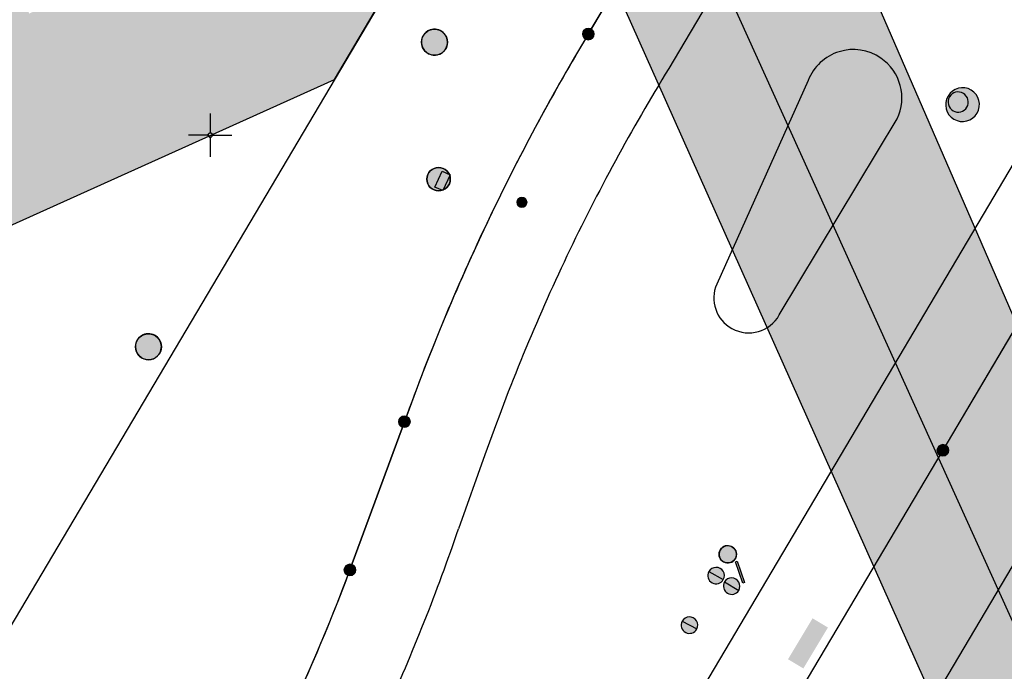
# Model space of a CAD drawing. Header units: metres. Extents: x 2695560 to 2696939, y 1260491 to 1262050.
# Tile 897 of 1005: x 2696420 to 2696449, y 1261759 to 1261778. Entities that reach past the tile are written whole.
import ezdxf

# ---------------------------------------------------------------- set-up
doc = ezdxf.new("R2010")
doc.units = ezdxf.units.M
doc.linetypes.add('AUSGEZOGEN', pattern=[0])
for name, color, linetype in [('XR$1$AV_Flächen (EO)', 7, 'AUSGEZOGEN'), ('XR$1$AV_Gebäudeflächen ut.', 7, 'AUSGEZOGEN'), ('XR$1$AV_Grenzpunkte', 7, 'AUSGEZOGEN'), ('XR$1$AV_Koordinatennetzpunkte', 7, 'AUSGEZOGEN'), ('XR$1$AV_Linien (BB)', 7, 'AUSGEZOGEN'), ('XR$1$AV_Linien (EO)', 7, 'AUSGEZOGEN'), ('XR$1$AW_LK_Schachtdeckel', 24, 'AUSGEZOGEN'), ('XR$1$EW_LK_Bauwerk', 1, 'AUSGEZOGEN'), ('XR$1$EW_LK_Knoten', 1, 'AUSGEZOGEN'), ('XR$1$Liegenschaftsgrenzen', 7, 'AUSGEZOGEN'), ('XR$1$PFAV', 255, 'AUSGEZOGEN'), ('XR$1$PFAW', 255, 'AUSGEZOGEN'), ('XR$1$PFEW', 255, 'AUSGEZOGEN'), ('XR$1$PFWA', 255, 'AUSGEZOGEN'), ('XR$1$RAEW', 8, 'AUSGEZOGEN'), ('XR$1$RP_Abstandslinie', 7, 'AUSGEZOGEN'), ('XR$1$WA_LK_Absperrarmatur', 171, 'AUSGEZOGEN'), ('XR$1$WA_LK_Rohrleitungsteil', 171, 'AUSGEZOGEN')]:
    doc.layers.add(name, color=color, linetype=linetype)

# ---------------------------------------------------------------- blocks, each defined once
blk = doc.blocks.new('COMPLEXOBJECT_710')
at = {"layer": 'XR$1$AV_Linien (BB)', "color": 7, "linetype": 'AUSGEZOGEN', "transparency": 33554687}
for p, q in [((6442.252, 11776.574), (6439.612, 11770.703)), ((6441.417, 11769.811), (6444.818, 11775.465))]:
    blk.add_line(p, q, dxfattribs=at)
for centre, radius, start, end in [((6443.557, 11776.071), 1.398, 55.5774, 158.8969), ((6443.557, 11776.07), 1.398, 334.3617, 55.6187), ((6440.537, 11770.302), 1.008, 156.5847, 241.1139), ((6440.537, 11770.301), 1.007, 241.0615, 330.8625)]:
    blk.add_arc(centre, radius, start, end, dxfattribs=at)
blk = doc.blocks.new('COMPLEXOBJECT_712')
at = {"layer": 'XR$1$AV_Linien (BB)', "color": 7, "linetype": 'AUSGEZOGEN', "transparency": 33554687}
blk.add_line((6430.603, 11766.732), (6429.029, 11762.455), dxfattribs=at)
blk.add_lwpolyline([(6465.172, 11827.303), (6464.345, 11825.907), (6435.908, 11777.913)], dxfattribs=at)
for centre, radius, start, end in [((6490.004, 11745.378), 63.126, 148.97578, 154.27784), ((6489.499, 11745.625), 62.564, 154.28142, 160.28375), ((6378.657, 11781.157), 53.732, 334.778, 339.6317)]:
    blk.add_arc(centre, radius, start, end, dxfattribs=at)
blk = doc.blocks.new('COMPLEXOBJECT_797')
at = {"layer": 'XR$1$AV_Linien (BB)', "color": 7, "linetype": 'AUSGEZOGEN', "transparency": 33554687}
blk.add_lwpolyline([(6355.414, 11617.193), (6377.371, 11654.569), (6396.77, 11687.221), (6423.868, 11733.16), (6471.337, 11813.265)], dxfattribs=at)
blk = doc.blocks.new('COMPLEXOBJECT_803')
at = {"layer": 'XR$1$AV_Linien (BB)', "color": 7, "linetype": 'AUSGEZOGEN', "transparency": 33554687}
blk.add_line((6432.926, 11765.772), (6432.161, 11763.644), dxfattribs=at)
blk.add_lwpolyline([(6466.602, 11824.784), (6466.439, 11824.509), (6438.228, 11776.92)], dxfattribs=at)
for centre, radius, start, end in [((6487.657, 11746.579), 57.998, 148.45754, 154.53856), ((6487.633, 11746.584), 57.974, 154.53244, 160.67215), ((6380.199, 11781.18), 54.841, 335.3686, 341.352)]:
    blk.add_arc(centre, radius, start, end, dxfattribs=at)
blk = doc.blocks.new('COMPLEXOBJECT_834')
at = {"layer": 'XR$1$AV_Flächen (EO)', "color": 7, "linetype": 'AUSGEZOGEN', "transparency": 33554687}
blk.add_lwpolyline([(6455.444, 11762.103), (6452.157, 11760.606), (6442.354, 11783.16), (6438.167, 11792.792), (6457.503, 11825.435), (6448.144, 11846.186), (6450.579, 11853.645), (6447.047, 11861.434), (6445.202, 11865.503), (6442.547, 11866.748), (6439.353, 11865.198), (6439.101, 11865.075), (6438.738, 11865.824)], dxfattribs=at)
blk = doc.blocks.new('COMPLEXOBJECT_1244')
at = {"layer": 'XR$1$Liegenschaftsgrenzen', "color": 7, "linetype": 'AUSGEZOGEN', "transparency": 33554687}
blk.add_lwpolyline([(6473.637, 11812.402), (6446.14, 11765.91), (6414.59, 11712.76), (6385.75, 11664.13), (6360.446, 11621.54)], dxfattribs=at)
blk = doc.blocks.new('COMPLEXOBJECT_1417')
at = {"layer": 'XR$1$Liegenschaftsgrenzen', "color": 7, "linetype": 'AUSGEZOGEN', "transparency": 33554687}
for p, q in [((6435.908, 11777.913), (6465.172, 11827.303)), ((6429.029, 11762.455), (6430.603, 11766.732))]:
    blk.add_line(p, q, dxfattribs=at)
for centre, radius, start, end in [((6489.689, 11745.547), 62.769, 148.95977, 160.27477), ((6378.943, 11781.037), 53.422, 328.6238, 339.6447)]:
    blk.add_arc(centre, radius, start, end, dxfattribs=at)
blk = doc.blocks.new('BAV15')
at = {"layer": 'XR$1$PFAV', "transparency": 33554687}
blk.add_hatch(color=7, dxfattribs=at).paths.add_polyline_path([(0.5, 0), (0.49, 0.101), (0.459, 0.197), (0.41, 0.286), (0.344, 0.362), (0.264, 0.424), (0.174, 0.469), (0.076, 0.494), (-0.025, 0.499), (-0.125, 0.484), (-0.22, 0.449), (-0.306, 0.395), (-0.379, 0.326), (-0.437, 0.243), (-0.477, 0.15), (-0.497, 0.051), (-0.497, -0.051), (-0.477, -0.15), (-0.437, -0.243), (-0.379, -0.326), (-0.306, -0.395), (-0.22, -0.449), (-0.125, -0.484), (-0.025, -0.499), (0.076, -0.494), (0.174, -0.469), (0.264, -0.424), (0.344, -0.362), (0.41, -0.286), (0.459, -0.197), (0.49, -0.101)])
at = {"color": 7, "transparency": 33554687}
for start, end in [(90, 270), (270, 90)]:
    blk.add_arc((0, 0), 0.5, start, end, dxfattribs=at)
at = {"layer": 'XR$1$PFAV', "transparency": 33554687}
blk.add_circle((0, 0), 0.5, dxfattribs=at)
blk = doc.blocks.new('BAV2041')
at = {"color": 7, "transparency": 33554687}
for p, q in [((0, 0.5), (0, 0.05)), ((-0.05, 0), (-0.5, 0)), ((0.05, 0), (0.5, 0)), ((0, -0.05), (0, -0.5))]:
    blk.add_line(p, q, dxfattribs=at)
blk.add_circle((0, 0), 0.05, dxfattribs=at)
for start, end in [(90, 270), (270, 90)]:
    blk.add_arc((0, 0), 0.05, start, end, dxfattribs=at)
blk = doc.blocks.new('BAW2082')
at = {"layer": 'XR$1$PFAW', "transparency": 33554687}
blk.add_hatch(color=7, dxfattribs=at).paths.add_polyline_path([(0.509, -0.003), (0.499, 0.098), (0.469, 0.194), (0.42, 0.283), (0.354, 0.359), (0.274, 0.421), (0.183, 0.466), (0.085, 0.491), (-0.016, 0.496), (-0.116, 0.481), (-0.211, 0.446), (-0.297, 0.392), (-0.37, 0.323), (-0.428, 0.24), (-0.468, 0.147), (-0.488, 0.047), (-0.488, -0.054), (-0.468, -0.153), (-0.428, -0.246), (-0.37, -0.329), (-0.297, -0.398), (-0.211, -0.452), (-0.116, -0.487), (-0.016, -0.502), (0.085, -0.497), (0.183, -0.472), (0.274, -0.427), (0.354, -0.366), (0.42, -0.289), (0.469, -0.2), (0.499, -0.104)])
at = {"transparency": 33554687}
for start, end in [(91.1948, 268.8052), (268.8052, 91.1948)]:
    blk.add_arc((0.01, 0), 0.5, start, end, dxfattribs=at)
at = {"layer": 'XR$1$PFAW', "transparency": 33554687}
blk.add_circle((0.009, -0.003), 0.5, dxfattribs=at)
blk = doc.blocks.new('BAW2085')
at = {"layer": 'XR$1$PFAW', "transparency": 33554687}
h = blk.add_hatch(color=7, dxfattribs=at)
h.paths.add_polyline_path([(0.15, 0.501), (0.099, 0.498), (0.049, 0.491), (0, 0.478), (-0.047, 0.46), (-0.093, 0.438), (-0.136, 0.411), (-0.176, 0.38), (-0.212, 0.345), (-0.245, 0.307), (-0.274, 0.265), (-0.299, 0.221), (-0.319, 0.174), (-0.334, 0.126), (-0.344, 0.076), (-0.349, 0.026), (-0.349, -0.025), (-0.344, -0.075), (-0.334, -0.125), (-0.319, -0.173), (-0.299, -0.219), (-0.274, -0.264), (-0.245, -0.305), (-0.212, -0.344), (-0.176, -0.379), (-0.136, -0.41), (-0.093, -0.436), (-0.047, -0.459), (0, -0.476), (0.049, -0.489), (0.099, -0.497), (0.15, -0.499), (0.201, -0.497), (0.251, -0.489), (0.3, -0.476), (0.347, -0.459), (0.393, -0.436), (0.436, -0.41), (0.476, -0.379), (0.512, -0.344), (0.545, -0.305), (0.574, -0.264), (0.599, -0.219), (0.619, -0.173), (0.634, -0.125), (0.644, -0.075), (0.649, -0.025), (0.649, 0.026), (0.644, 0.076), (0.634, 0.126), (0.619, 0.174), (0.599, 0.221), (0.574, 0.265), (0.545, 0.307), (0.512, 0.345), (0.476, 0.38), (0.436, 0.411), (0.393, 0.438), (0.347, 0.46), (0.3, 0.478), (0.251, 0.491), (0.201, 0.498)])
h.paths.add_polyline_path([(0.03, -0.298), (0, -0.3), (-0.03, -0.298), (-0.06, -0.294), (-0.09, -0.286), (-0.118, -0.276), (-0.146, -0.262), (-0.171, -0.246), (-0.195, -0.228), (-0.217, -0.207), (-0.237, -0.184), (-0.255, -0.159), (-0.269, -0.132), (-0.281, -0.104), (-0.29, -0.075), (-0.297, -0.045), (-0.3, -0.015), (-0.3, 0.015), (-0.297, 0.045), (-0.29, 0.075), (-0.281, 0.104), (-0.269, 0.132), (-0.255, 0.159), (-0.237, 0.184), (-0.217, 0.207), (-0.195, 0.228), (-0.171, 0.246), (-0.146, 0.262), (-0.118, 0.276), (-0.09, 0.286), (-0.06, 0.294), (-0.03, 0.298), (0, 0.3), (0.03, 0.298), (0.06, 0.294), (0.09, 0.286), (0.118, 0.276), (0.146, 0.262), (0.171, 0.246), (0.195, 0.228), (0.217, 0.207), (0.237, 0.184), (0.255, 0.159), (0.269, 0.132), (0.281, 0.104), (0.29, 0.075), (0.297, 0.045), (0.3, 0.015), (0.3, -0.015), (0.297, -0.045), (0.29, -0.075), (0.281, -0.104), (0.269, -0.132), (0.255, -0.159), (0.237, -0.184), (0.217, -0.207), (0.195, -0.228), (0.171, -0.246), (0.146, -0.262), (0.118, -0.276), (0.09, -0.286), (0.06, -0.294)], flags=16)
blk.add_hatch(color=7, dxfattribs=at).paths.add_polyline_path([(0, 0.3), (-0.03, 0.298), (-0.06, 0.294), (-0.09, 0.286), (-0.118, 0.276), (-0.146, 0.262), (-0.171, 0.246), (-0.195, 0.228), (-0.217, 0.207), (-0.237, 0.184), (-0.255, 0.159), (-0.269, 0.132), (-0.281, 0.104), (-0.29, 0.075), (-0.297, 0.045), (-0.3, 0.015), (-0.3, -0.015), (-0.297, -0.045), (-0.29, -0.075), (-0.281, -0.104), (-0.269, -0.132), (-0.255, -0.159), (-0.237, -0.184), (-0.217, -0.207), (-0.195, -0.228), (-0.171, -0.246), (-0.146, -0.262), (-0.118, -0.276), (-0.09, -0.286), (-0.06, -0.294), (-0.03, -0.298), (0, -0.3), (0.03, -0.298), (0.06, -0.294), (0.09, -0.286), (0.118, -0.276), (0.146, -0.262), (0.171, -0.246), (0.195, -0.228), (0.217, -0.207), (0.237, -0.184), (0.255, -0.159), (0.269, -0.132), (0.281, -0.104), (0.29, -0.075), (0.297, -0.045), (0.3, -0.015), (0.3, 0.015), (0.297, 0.045), (0.29, 0.075), (0.281, 0.104), (0.269, 0.132), (0.255, 0.159), (0.237, 0.184), (0.217, 0.207), (0.195, 0.228), (0.171, 0.246), (0.146, 0.262), (0.118, 0.276), (0.09, 0.286), (0.06, 0.294), (0.03, 0.298)])
at = {"transparency": 33554687}
for centre, radius, start, end in [((0.15, 0.001), 0.5, 90, 270), ((0, 0), 0.3, 90, 270), ((0, 0), 0.3, 270, 90), ((0.15, 0.001), 0.5, 270, 90)]:
    blk.add_arc(centre, radius, start, end, dxfattribs=at)
blk = doc.blocks.new('BWA2013')
at = {"true_color": 0x000000, "transparency": 33554687}
blk.add_hatch(color=18, dxfattribs=at).paths.add_polyline_path([(-0.291, -0.409), (0.352, 0.357), (0.291, 0.409), (-0.352, -0.357)])
at = {"transparency": 33554687}
blk.add_lwpolyline([(-0.291, -0.409), (-0.352, -0.357), (0.291, 0.409), (0.352, 0.357), (-0.291, -0.409)], close=True, dxfattribs=at)
blk = doc.blocks.new('BWA965')
at = {"layer": 'XR$1$PFWA', "transparency": 33554687}
blk.add_hatch(color=7, dxfattribs=at).paths.add_polyline_path([(0, 0.5), (-0.051, 0.497), (-0.101, 0.49), (-0.15, 0.477), (-0.197, 0.459), (-0.243, 0.437), (-0.286, 0.41), (-0.326, 0.379), (-0.362, 0.344), (-0.395, 0.306), (-0.424, 0.264), (-0.449, 0.22), (-0.469, 0.174), (-0.484, 0.125), (-0.494, 0.076), (-0.499, 0.025), (-0.499, -0.025), (-0.494, -0.076), (-0.484, -0.125), (-0.469, -0.174), (-0.449, -0.22), (-0.424, -0.264), (-0.395, -0.306), (-0.362, -0.344), (-0.326, -0.379), (-0.286, -0.41), (-0.243, -0.437), (-0.197, -0.459), (-0.15, -0.477), (-0.101, -0.49), (-0.051, -0.497), (0, -0.5), (0.051, -0.497), (0.101, -0.49), (0.15, -0.477), (0.197, -0.459), (0.243, -0.437), (0.286, -0.41), (0.326, -0.379), (0.362, -0.344), (0.395, -0.306), (0.424, -0.264), (0.449, -0.22), (0.469, -0.174), (0.484, -0.125), (0.494, -0.076), (0.499, -0.025), (0.499, 0.025), (0.494, 0.076), (0.484, 0.125), (0.469, 0.174), (0.449, 0.22), (0.424, 0.264), (0.395, 0.306), (0.362, 0.344), (0.326, 0.379), (0.286, 0.41), (0.243, 0.437), (0.197, 0.459), (0.15, 0.477), (0.101, 0.49), (0.051, 0.497)])
at = {"transparency": 33554687}
blk.add_line((0, 0.5), (0, -0.5), dxfattribs=at)
for start, end in [(90, 270), (270, 90)]:
    blk.add_arc((0, 0), 0.5, start, end, dxfattribs=at)
blk = doc.blocks.new('BWA2008')
at = {"layer": 'XR$1$PFWA', "transparency": 33554687}
blk.add_hatch(color=7, dxfattribs=at).paths.add_polyline_path([(0.5, 0.5), (0.49, 0.601), (0.459, 0.697), (0.41, 0.786), (0.344, 0.862), (0.264, 0.924), (0.174, 0.969), (0.076, 0.994), (-0.025, 0.999), (-0.125, 0.984), (-0.22, 0.949), (-0.306, 0.895), (-0.379, 0.826), (-0.437, 0.743), (-0.477, 0.65), (-0.497, 0.551), (-0.497, 0.449), (-0.477, 0.35), (-0.437, 0.257), (-0.379, 0.174), (-0.306, 0.105), (-0.22, 0.051), (-0.125, 0.016), (-0.025, 0.001), (0.076, 0.006), (0.174, 0.031), (0.264, 0.076), (0.344, 0.138), (0.41, 0.214), (0.459, 0.303), (0.49, 0.399)])
at = {"transparency": 33554687}
for start, end in [(90, 180), (0, 90), (180, 270), (270, 0)]:
    blk.add_arc((0, 0.5), 0.5, start, end, dxfattribs=at)
at = {"layer": 'XR$1$PFWA', "transparency": 33554687}
blk.add_circle((0, 0.5), 0.5, dxfattribs=at)
blk = doc.blocks.new('BEWLP2597')
at = {"layer": 'XR$1$PFEW', "transparency": 33554687}
blk.add_hatch(color=7, dxfattribs=at).paths.add_polyline_path([(-0.5, 0), (-0.497, -0.051), (-0.49, -0.101), (-0.477, -0.15), (-0.459, -0.197), (-0.437, -0.243), (-0.41, -0.286), (-0.379, -0.326), (-0.344, -0.362), (-0.306, -0.395), (-0.264, -0.424), (-0.22, -0.449), (-0.174, -0.469), (-0.125, -0.484), (-0.076, -0.494), (-0.025, -0.499), (0.025, -0.499), (0.076, -0.494), (0.125, -0.484), (0.174, -0.469), (0.22, -0.449), (0.264, -0.424), (0.306, -0.395), (0.344, -0.362), (0.379, -0.326), (0.41, -0.286), (0.437, -0.243), (0.459, -0.197), (0.477, -0.15), (0.49, -0.101), (0.497, -0.051), (0.5, 0), (0.497, 0.051), (0.49, 0.101), (0.477, 0.15), (0.459, 0.197), (0.437, 0.243), (0.41, 0.286), (0.379, 0.326), (0.344, 0.362), (0.306, 0.395), (0.264, 0.424), (0.22, 0.449), (0.174, 0.469), (0.125, 0.484), (0.076, 0.494), (0.025, 0.499), (-0.025, 0.499), (-0.076, 0.494), (-0.125, 0.484), (-0.174, 0.469), (-0.22, 0.449), (-0.264, 0.424), (-0.306, 0.395), (-0.344, 0.362), (-0.379, 0.326), (-0.41, 0.286), (-0.437, 0.243), (-0.459, 0.197), (-0.477, 0.15), (-0.49, 0.101), (-0.497, 0.051)])
at = {"color": 1, "transparency": 33554687}
for start, end in [(90, 180), (0, 90), (180, 270), (270, 0)]:
    blk.add_arc((0, 0), 0.5, start, end, dxfattribs=at)
at = {"layer": 'XR$1$PFEW', "transparency": 33554687}
blk.add_circle((0, 0), 0.5, dxfattribs=at)
blk = doc.blocks.new('BEWLP2514')
at = {"layer": 'XR$1$PFEW', "transparency": 33554687}
blk.add_hatch(color=7, dxfattribs=at).paths.add_polyline_path([(0.5, 0), (-0.5, 0), (-0.5, -0.5), (0.5, -0.5)])
at = {"color": 1, "transparency": 33554687}
blk.add_lwpolyline([(-0.5, 0), (0.5, 0), (0.5, -0.5), (-0.5, -0.5), (-0.5, 0)], close=True, dxfattribs=at)
at = {"layer": 'XR$1$PFEW', "transparency": 33554687}
for p, q in [((-0.5, -0.5), (-0.5, 0)), ((-0.5, 0), (0.5, 0)), ((0.5, 0), (0.5, -0.5)), ((0.5, -0.5), (-0.5, -0.5))]:
    blk.add_line(p, q, dxfattribs=at)
blk = doc.blocks.new('BEW957')
at = {"layer": 'XR$1$RAEW', "transparency": 33554687}
blk.add_hatch(color=1, dxfattribs=at).paths.add_polyline_path([(-0.5, 0), (-0.5, -0.05), (-0.49, -0.1), (-0.48, -0.15), (-0.46, -0.2), (-0.44, -0.24), (-0.41, -0.29), (-0.38, -0.33), (-0.34, -0.36), (-0.31, -0.4), (-0.26, -0.42), (-0.22, -0.45), (-0.17, -0.47), (-0.13, -0.48), (-0.08, -0.49), (-0.03, -0.5), (0.03, -0.5), (0.08, -0.49), (0.13, -0.48), (0.17, -0.47), (0.22, -0.45), (0.26, -0.42), (0.31, -0.4), (0.34, -0.36), (0.38, -0.33), (0.41, -0.29), (0.44, -0.24), (0.46, -0.2), (0.48, -0.15), (0.49, -0.1), (0.5, -0.05), (0.5, 0), (0.5, 0.05), (0.49, 0.1), (0.48, 0.15), (0.46, 0.2), (0.44, 0.24), (0.41, 0.29), (0.38, 0.33), (0.34, 0.36), (0.31, 0.4), (0.26, 0.42), (0.22, 0.45), (0.17, 0.47), (0.13, 0.48), (0.08, 0.49), (0.03, 0.5), (-0.03, 0.5), (-0.08, 0.49), (-0.13, 0.48), (-0.17, 0.47), (-0.22, 0.45), (-0.26, 0.42), (-0.31, 0.4), (-0.34, 0.36), (-0.38, 0.33), (-0.41, 0.29), (-0.44, 0.24), (-0.46, 0.2), (-0.48, 0.15), (-0.49, 0.1), (-0.5, 0.05)])
at = {"color": 1, "transparency": 33554687}
for start, end in [(90, 180), (180, 270), (0, 90), (270, 0)]:
    blk.add_arc((0, 0), 0.5, start, end, dxfattribs=at)
at = {"layer": 'XR$1$RAEW', "color": 1, "transparency": 33554687}
blk.add_circle((0, 0), 0.5, dxfattribs=at)

msp = doc.modelspace()

# ---------------------------------------------------------------- hatches: boundary and pattern name
at = {"transparency": 33554687}
for points in [[(2696445.081, 1261770.169), (2696445.566, 1261769.878), (2696446.211, 1261770.953), (2696445.726, 1261771.244)], [(2696447.104, 1261767.013), (2696447.559, 1261766.767), (2696448.212, 1261767.979), (2696447.757, 1261768.225)], [(2696442.64, 1261759.69), (2696443.083, 1261759.424), (2696443.792, 1261760.604), (2696443.349, 1261760.87)]]:
    msp.add_hatch(color=7, dxfattribs=at).paths.add_polyline_path(points)
at = {"layer": 'XR$1$AV_Gebäudeflächen ut.', "true_color": 0xf5f5f5, "transparency": 33554687}
msp.add_hatch(color=7, dxfattribs=at).paths.add_polyline_path([(2696459.927, 1261714.606), (2696473.791, 1261720.902), (2696475.72, 1261716.655), (2696476.64, 1261717.073), (2696476.501, 1261717.38), (2696476.592, 1261717.421), (2696475.121, 1261720.664), (2696465.308, 1261742.389), (2696456.414, 1261761.913), (2696453.127, 1261760.416), (2696443.324, 1261782.97), (2696439.137, 1261792.602), (2696458.473, 1261825.245), (2696449.114, 1261845.996), (2696451.549, 1261853.455), (2696448.017, 1261861.244), (2696446.172, 1261865.313), (2696443.517, 1261866.558), (2696440.323, 1261865.008), (2696440.071, 1261864.885), (2696439.708, 1261865.634), (2696439.232, 1261866.581), (2696438.684, 1261867.488), (2696438.066, 1261868.349), (2696437.383, 1261869.158), (2696436.639, 1261869.912), (2696435.837, 1261870.605), (2696434.984, 1261871.234), (2696434.084, 1261871.793), (2696433.143, 1261872.28), (2696432.167, 1261872.692), (2696431.161, 1261873.026), (2696430.132, 1261873.28), (2696429.087, 1261873.453), (2696428.031, 1261873.543), (2696426.972, 1261873.551), (2696425.915, 1261873.475), (2696424.867, 1261873.316), (2696423.835, 1261873.076), (2696422.825, 1261872.756), (2696421.843, 1261872.358), (2696420.895, 1261871.884), (2696419.988, 1261871.337), (2696419.126, 1261870.72), (2696418.315, 1261870.038), (2696417.56, 1261869.295), (2696416.866, 1261868.494), (2696416.236, 1261867.642), (2696415.675, 1261866.743), (2696415.187, 1261865.803), (2696414.774, 1261864.827), (2696414.438, 1261863.822), (2696414.355, 1261863.524), (2696414.279, 1261863.225), (2696414.21, 1261862.924), (2696414.148, 1261862.621), (2696414.092, 1261862.318), (2696414.044, 1261862.012), (2696414.003, 1261861.706), (2696413.968, 1261861.399), (2696413.941, 1261861.092), (2696413.921, 1261860.783), (2696413.907, 1261860.475), (2696413.901, 1261860.166), (2696413.902, 1261859.857), (2696413.91, 1261859.548), (2696413.925, 1261859.24), (2696413.947, 1261858.932), (2696413.976, 1261858.624), (2696414.012, 1261858.317), (2696414.055, 1261858.011), (2696414.105, 1261857.707), (2696414.162, 1261857.403), (2696414.226, 1261857.101), (2696414.297, 1261856.8), (2696414.375, 1261856.501), (2696414.459, 1261856.204), (2696414.551, 1261855.909), (2696414.649, 1261855.616), (2696414.753, 1261855.325), (2696414.865, 1261855.037), (2696414.983, 1261854.752), (2696415.107, 1261854.469), (2696396.462, 1261846.055), (2696387.97, 1261826.75), (2696384.844, 1261819.635), (2696386.443, 1261816.1), (2696386.6, 1261815.754), (2696386.946, 1261815.911), (2696386.789, 1261816.257), (2696387.017, 1261816.361), (2696387.059, 1261816.27), (2696388.518, 1261816.932), (2696388.476, 1261817.023), (2696388.704, 1261817.127), (2696388.746, 1261817.036), (2696390.068, 1261817.636), (2696389.646, 1261818.565), (2696390.147, 1261818.792), (2696390.569, 1261817.863), (2696391.891, 1261818.464), (2696391.85, 1261818.555), (2696392.078, 1261818.658), (2696392.119, 1261818.567), (2696393.578, 1261819.23), (2696393.537, 1261819.321), (2696393.765, 1261819.424), (2696393.806, 1261819.333), (2696395.128, 1261819.933), (2696394.706, 1261820.862), (2696395.208, 1261821.09), (2696395.63, 1261820.161), (2696396.952, 1261820.761), (2696396.91, 1261820.852), (2696397.138, 1261820.956), (2696397.18, 1261820.865), (2696398.638, 1261821.527), (2696398.597, 1261821.618), (2696398.825, 1261821.722), (2696398.866, 1261821.631), (2696400.188, 1261822.231), (2696400.147, 1261822.322), (2696399.767, 1261823.16), (2696400.268, 1261823.387), (2696400.69, 1261822.458), (2696402.011, 1261823.058), (2696401.969, 1261823.149), (2696402.197, 1261823.253), (2696402.239, 1261823.162), (2696403.696, 1261823.824), (2696403.655, 1261823.915), (2696403.883, 1261824.018), (2696403.924, 1261823.927), (2696405.245, 1261824.527), (2696404.824, 1261825.456), (2696405.325, 1261825.683), (2696405.747, 1261824.754), (2696407.068, 1261825.354), (2696407.026, 1261825.445), (2696407.254, 1261825.549), (2696407.296, 1261825.458), (2696408.753, 1261826.12), (2696408.712, 1261826.211), (2696408.94, 1261826.314), (2696408.981, 1261826.223), (2696410.302, 1261826.823), (2696409.881, 1261827.752), (2696410.382, 1261827.979), (2696410.804, 1261827.05), (2696412.243, 1261827.704), (2696412.202, 1261827.795), (2696412.43, 1261827.898), (2696412.471, 1261827.807), (2696413.792, 1261828.407), (2696413.751, 1261828.498), (2696413.979, 1261828.602), (2696414.135, 1261828.256), (2696414.482, 1261828.413), (2696414.585, 1261828.186), (2696414.494, 1261828.145), (2696415.092, 1261826.826), (2696415.183, 1261826.867), (2696415.286, 1261826.64), (2696415.195, 1261826.599), (2696415.855, 1261825.144), (2696416.784, 1261825.565), (2696417.011, 1261825.065), (2696416.082, 1261824.644), (2696416.68, 1261823.325), (2696416.772, 1261823.366), (2696416.875, 1261823.139), (2696416.784, 1261823.098), (2696417.444, 1261821.643), (2696417.535, 1261821.684), (2696417.638, 1261821.457), (2696417.547, 1261821.415), (2696418.145, 1261820.097), (2696419.074, 1261820.518), (2696419.301, 1261820.018), (2696418.372, 1261819.596), (2696418.97, 1261818.278), (2696419.061, 1261818.319), (2696419.164, 1261818.092), (2696419.073, 1261818.05), (2696419.734, 1261816.595), (2696419.825, 1261816.637), (2696419.928, 1261816.409), (2696419.837, 1261816.368), (2696420.435, 1261815.049), (2696421.364, 1261815.471), (2696421.591, 1261814.971), (2696420.662, 1261814.549), (2696421.261, 1261813.228), (2696421.352, 1261813.27), (2696421.456, 1261813.042), (2696421.365, 1261813), (2696422.026, 1261811.543), (2696422.117, 1261811.584), (2696422.22, 1261811.356), (2696422.129, 1261811.315), (2696422.729, 1261809.994), (2696423.658, 1261810.415), (2696423.885, 1261809.914), (2696422.956, 1261809.492), (2696423.555, 1261808.171), (2696423.647, 1261808.213), (2696423.75, 1261807.985), (2696423.659, 1261807.943), (2696424.32, 1261806.486), (2696424.411, 1261806.527), (2696424.515, 1261806.299), (2696424.424, 1261806.258), (2696425.023, 1261804.937), (2696425.952, 1261805.358), (2696426.179, 1261804.857), (2696425.25, 1261804.436), (2696425.85, 1261803.114), (2696425.941, 1261803.156), (2696426.044, 1261802.928), (2696425.953, 1261802.887), (2696426.614, 1261801.429), (2696426.706, 1261801.47), (2696426.809, 1261801.242), (2696426.46, 1261801.084), (2696426.618, 1261800.737), (2696426.379, 1261800.629), (2696426.338, 1261800.72), (2696424.87, 1261800.054), (2696424.912, 1261799.963), (2696424.682, 1261799.859), (2696424.641, 1261799.949), (2696423.311, 1261799.346), (2696423.733, 1261798.416), (2696423.229, 1261798.187), (2696428.162, 1261787.315), (2696430.281, 1261782.647), (2696425.786, 1261780.606), (2696423.505, 1261785.629), (2696422.959, 1261785.381), (2696425.24, 1261780.358), (2696420.744, 1261778.317), (2696418.464, 1261783.341), (2696417.918, 1261783.093), (2696420.198, 1261778.07), (2696415.685, 1261776.021), (2696413.405, 1261781.044), (2696412.859, 1261780.796), (2696415.139, 1261775.773), (2696410.616, 1261773.72), (2696408.497, 1261778.388), (2696403.552, 1261789.252), (2696403.046, 1261789.022), (2696402.624, 1261789.952), (2696401.162, 1261789.289), (2696401.204, 1261789.198), (2696400.964, 1261789.089), (2696400.923, 1261789.18), (2696399.59, 1261788.575), (2696399.631, 1261788.484), (2696399.401, 1261788.38), (2696399.244, 1261788.726), (2696398.895, 1261788.568), (2696398.792, 1261788.796), (2696398.883, 1261788.837), (2696398.223, 1261790.295), (2696398.132, 1261790.253), (2696398.029, 1261790.481), (2696398.12, 1261790.523), (2696397.523, 1261791.844), (2696396.593, 1261791.423), (2696405.262, 1261772.351), (2696410.212, 1261767.703), (2696429.551, 1261776.418), (2696434.848, 1261785.361), (2696439.099, 1261775.838), (2696446.829, 1261758.517), (2696415.096, 1261704.98), (2696417.212, 1261700.341), (2696431.823, 1261707.004), (2696425.566, 1261710.712), (2696441.228, 1261737.136), (2696444.19, 1261738.388), (2696444.611, 1261737.527), (2696452.509, 1261720.048), (2696452.534, 1261720.004), (2696452.559, 1261719.96), (2696452.585, 1261719.917), (2696452.612, 1261719.874), (2696452.639, 1261719.832), (2696452.667, 1261719.79), (2696452.696, 1261719.748), (2696452.725, 1261719.707), (2696452.755, 1261719.667), (2696452.786, 1261719.626), (2696452.817, 1261719.587), (2696452.848, 1261719.547), (2696452.881, 1261719.509), (2696452.914, 1261719.47), (2696452.947, 1261719.433), (2696452.981, 1261719.395), (2696453.016, 1261719.359), (2696453.051, 1261719.322), (2696453.087, 1261719.287), (2696453.123, 1261719.252), (2696453.16, 1261719.217), (2696453.197, 1261719.183), (2696453.235, 1261719.15), (2696453.273, 1261719.117), (2696453.312, 1261719.085), (2696453.351, 1261719.053), (2696453.391, 1261719.022), (2696453.431, 1261718.992), (2696453.472, 1261718.962), (2696453.513, 1261718.933), (2696453.555, 1261718.904)])

# ---------------------------------------------------------------- linework, layer by layer
at = {"layer": 'XR$1$AV_Flächen (EO)', "color": 7, "linetype": 'AUSGEZOGEN', "transparency": 33554687}
msp.add_lwpolyline([(2696396.593, 1261791.423), (2696405.262, 1261772.351), (2696410.212, 1261767.703), (2696429.551, 1261776.418), (2696434.848, 1261785.361), (2696439.099, 1261775.838), (2696446.829, 1261758.517), (2696415.096, 1261704.98), (2696417.212, 1261700.341)], dxfattribs=at)
at = {"layer": 'XR$1$AV_Linien (BB)', "color": 7, "linetype": 'AUSGEZOGEN', "transparency": 33554687}
msp.add_lwpolyline([(2696456.821, 1261782.14), (2696447.11, 1261765.72), (2696415.56, 1261712.57), (2696400.95, 1261687.934)], dxfattribs=at)
at = {"layer": 'XR$1$AV_Linien (EO)', "color": 7, "linetype": 'AUSGEZOGEN', "transparency": 33554687}
msp.add_line((2696436.625, 1261788.361), (2696449.924, 1261758.985), dxfattribs=at)
at = {"layer": 'XR$1$RP_Abstandslinie', "color": 7, "linetype": 'AUSGEZOGEN', "transparency": 33554687}
for points in [[(2696425.638, 1261912.463), (2696454.49, 1261848.69), (2696449.02, 1261846.21), (2696458.5, 1261825.26), (2696369.73, 1261675.49)], [(2696459.36, 1261779.66), (2696451.69, 1261766.72), (2696427.73, 1261726.29), (2696404.27, 1261686.72), (2696380.41, 1261646.45)]]:
    msp.add_lwpolyline(points, dxfattribs=at)

# ---------------------------------------------------------------- block references
at = {"layer": 'XR$1$AV_Flächen (EO)', "color": 7, "linetype": 'AUSGEZOGEN', "lineweight": -3, "transparency": 33554687}
msp.add_blockref('COMPLEXOBJECT_834', (2690000.97, 1249999.81), dxfattribs=at)
at = {"layer": 'XR$1$AV_Grenzpunkte', "color": 7, "linetype": 'AUSGEZOGEN', "lineweight": -3, "transparency": 33554687, "xscale": 0.3249999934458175, "yscale": 0.3249999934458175}
for p in [(2696436.878, 1261777.723), (2696431.573, 1261766.542), (2696447.11, 1261765.72), (2696429.999, 1261762.265)]:
    msp.add_blockref('BAV15', p, dxfattribs=at)
at = {"layer": 'XR$1$AV_Koordinatennetzpunkte', "color": 7, "linetype": 'AUSGEZOGEN', "lineweight": -3, "transparency": 33554687, "xscale": 1.25, "yscale": 1.25}
msp.add_blockref('BAV2041', (2696425.97, 1261774.81), dxfattribs=at)
at = {"layer": 'XR$1$AV_Linien (BB)', "color": 7, "linetype": 'AUSGEZOGEN', "lineweight": -3, "transparency": 33554687}
for name in ['COMPLEXOBJECT_712', 'COMPLEXOBJECT_803', 'COMPLEXOBJECT_797', 'COMPLEXOBJECT_710']:
    msp.add_blockref(name, (2690000.97, 1249999.81), dxfattribs=at)
at = {"layer": 'XR$1$AW_LK_Schachtdeckel', "color": 24, "linetype": 'AUSGEZOGEN', "lineweight": -3, "transparency": 33554687}
for name, p, xscale, yscale, rotation in [('BAW2082', (2696432.432, 1261777.488), 0.7499999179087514, 0.7499999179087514, 17.71592712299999), ('BAW2085', (2696447.55, 1261775.763), 0.9749278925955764, 0.9749278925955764, 329.387558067), ('BAW2082', (2696424.18, 1261768.7), 0.7499999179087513, 0.7499999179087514, 46.20881653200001)]:
    msp.add_blockref(name, p, dxfattribs=dict(at, xscale=xscale, yscale=yscale, rotation=rotation))
at = {"layer": 'XR$1$EW_LK_Bauwerk', "color": 1, "linetype": 'AUSGEZOGEN', "lineweight": -3, "transparency": 33554687, "xscale": 0.6749999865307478, "yscale": 0.6749999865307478}
msp.add_blockref('BEWLP2597', (2696432.557, 1261773.539), dxfattribs=at)
at = {"layer": 'XR$1$EW_LK_Knoten', "color": 1, "linetype": 'AUSGEZOGEN', "lineweight": -3, "transparency": 33554687, "xscale": 0.5, "yscale": 0.5, "rotation": 65.3697}
msp.add_blockref('BEWLP2514', (2696432.557, 1261773.539), dxfattribs=at)
at = {"layer": 'XR$1$EW_LK_Knoten', "color": 1, "linetype": 'AUSGEZOGEN', "lineweight": -3, "transparency": 33554687, "xscale": 0.2749999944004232, "yscale": 0.2749999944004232}
msp.add_blockref('BEW957', (2696434.962, 1261772.871), dxfattribs=at)
at = {"layer": 'XR$1$Liegenschaftsgrenzen', "color": 7, "linetype": 'AUSGEZOGEN', "lineweight": -3, "transparency": 33554687}
for name in ['COMPLEXOBJECT_1417', 'COMPLEXOBJECT_1244']:
    msp.add_blockref(name, (2690000.97, 1249999.81), dxfattribs=at)
at = {"layer": 'XR$1$WA_LK_Absperrarmatur', "color": 171, "linetype": 'AUSGEZOGEN', "lineweight": -3, "transparency": 33554687}
for name, p, xscale, yscale, rotation in [('BWA2008', (2696440.781, 1261762.497), 0.4999999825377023, 0.4999999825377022, 331.357212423), ('BWA965', (2696440.565, 1261762.102), 0.475528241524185, 0.475528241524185, 61.35723), ('BWA965', (2696441.014, 1261761.798), 0.4755282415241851, 0.4755282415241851, 59.258789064), ('BWA965', (2696439.798, 1261760.673), 0.4755282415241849, 0.4755282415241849, 62.48510742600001)]:
    msp.add_blockref(name, p, dxfattribs=dict(at, xscale=xscale, yscale=yscale, rotation=rotation))
at = {"layer": 'XR$1$WA_LK_Rohrleitungsteil', "color": 171, "linetype": 'AUSGEZOGEN', "lineweight": -3, "transparency": 33554687, "xscale": 0.6499999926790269, "yscale": 0.6499999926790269, "rotation": 59.258789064}
msp.add_blockref('BWA2013', (2696441.255, 1261762.203), dxfattribs=at)

doc.saveas('drawing.dxf')
